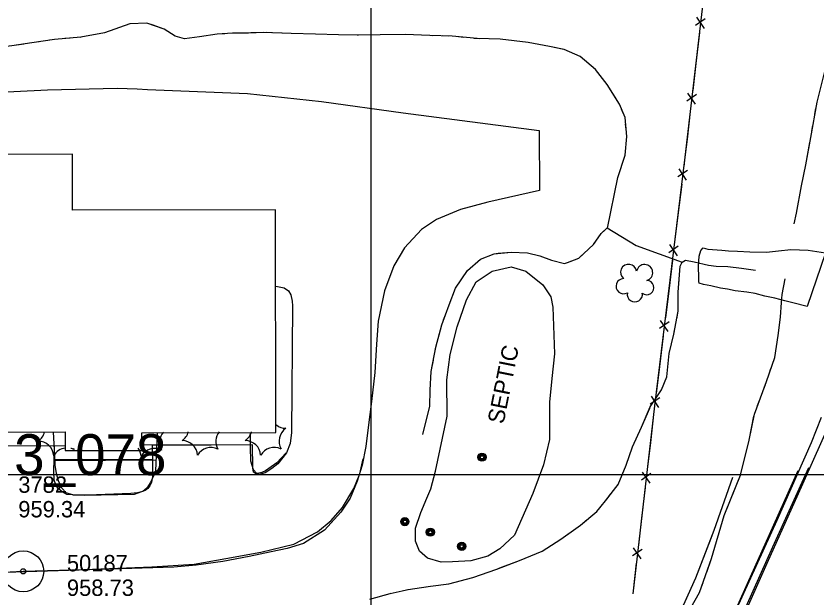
# Model space of a CAD drawing. Extents: x 353423 to 364002, y 127000 to 201942.
# Drawn here: x 360870 to 361162.9, y 133455.2 to 133668 of the extents above; entities that cross this region are included whole.
import ezdxf

# ---------------------------------------------------------------- set-up
doc = ezdxf.new("R2010")
doc.units = 0
for name, color, linetype in [('E_DTM_SlopeBottom', 7, 'Continuous'), ('E_DTM_SlopeTop', 7, 'Continuous'), ('E_FEN_Generic', 7, 'Continuous'), ('E_LAND_TreeLine', 7, 'Continuous'), ('E_MISCPROP', 7, 'Continuous'), ('E_RDWY_AsphConc', 7, 'Continuous'), ('E_RDWY_Gravel', 7, 'Continuous'), ('E_STRUCT_WingWall', 7, 'Continuous'), ('E_UTL_ETransformer', 7, 'Continuous'), ('E_WTR_FlowLine', 7, 'Continuous')]:
    doc.layers.add(name, color=color, linetype=linetype)

msp = doc.modelspace()

# ---------------------------------------------------------------- linework, layer by layer
at = {"layer": 'E_DTM_SlopeBottom'}
for p, q in [((361122.33, 133666.98), (361118.84, 133664.55)), ((361119.12, 133667.52), (361121.92, 133663.44)), ((361115.9, 133639.75), (361118.7, 133635.67)), ((361119.11, 133639.2), (361115.62, 133636.78)), ((361115.86, 133611.43), (361112.36, 133609.03)), ((361112.66, 133611.99), (361115.43, 133607.89)), ((361109.27, 133584.24), (361112.04, 133580.14)), ((361112.48, 133583.67), (361108.98, 133581.27)), ((361109.09, 133555.92), (361105.59, 133553.52)), ((361105.88, 133556.49), (361108.66, 133552.39)), ((361105.7, 133528.17), (361102.2, 133525.77)), ((361102.5, 133528.73), (361105.27, 133524.64)), ((361102.45, 133500.41), (361098.97, 133497.99)), ((361099.24, 133500.96), (361102.04, 133496.88)), ((361099.22, 133472.64), (361095.73, 133470.22)), ((361096.01, 133473.19), (361098.81, 133469.11))]:
    msp.add_line(p, q, dxfattribs=at)
for points in [[(361179.68, 134651.3), (361185.23, 134577.44), (361191.95, 134501.8), (361198.87, 134418.4), (361202.62, 134364.82), (361196.14, 134311.74), (361187.1, 134234.3), (361175.44, 134135.77), (361164.75, 134043.6), (361154.36, 133957), (361145.75, 133880.78), (361138.83, 133822.01), (361128.52, 133733.55), (361114.94, 133616.3), (361103.82, 133525.16), (361095.8, 133456.3)], [(361120.22, 133661.91), (361118.92, 133650.63)], [(361118.92, 133650.63), (361117.77, 133640.7)], [(361117.01, 133634.14), (361115.7, 133622.86)], [(361115.7, 133622.86), (361114.94, 133616.3), (361114.53, 133612.93)], [(361113.73, 133606.38), (361112.35, 133595.1)], [(361112.35, 133595.1), (361111.14, 133585.18)], [(361110.34, 133578.62), (361108.97, 133567.35)], [(361108.97, 133567.35), (361107.76, 133557.43)], [(361106.96, 133550.87), (361105.58, 133539.6)], [(361105.58, 133539.6), (361104.37, 133529.68)], [(361103.58, 133523.12), (361102.27, 133511.83)], [(361102.27, 133511.83), (361101.11, 133501.91)], [(361100.35, 133495.35), (361099.04, 133484.07)], [(361099.04, 133484.07), (361097.88, 133474.14)], [(361097.12, 133467.58), (361095.8, 133456.3)]]:
    msp.add_lwpolyline(points, dxfattribs=at)
at = {"layer": 'E_DTM_SlopeTop'}
for points in [[(361119.5, 133417.69), (361133.96, 133451.02), (361148.68, 133483.29), (361161.2, 133511.76), (361164.87, 133521.02)], [(361167.62, 133518.1), (361155.87, 133491.9), (361144.91, 133467.41), (361128.73, 133430.97), (361121.58, 133416.51)], [(361121.82, 133416.73), (361135.2, 133447.07), (361147.09, 133473.59), (361160.25, 133502.57)], [(361120.11, 133417.5), (361119.48, 133418.43), (361124.88, 133430.06), (361130.8, 133444.28), (361137.87, 133460.18), (361145.86, 133478.03), (361156.42, 133501.57)]]:
    msp.add_lwpolyline(points, dxfattribs=at)
at = {"layer": 'E_FEN_Generic'}
for centre, radius, start, end in [((361094.31, 133574.08), 2.97, 8.6794, 229.9133), ((361100.16, 133573.99), 2.97, 286.3302, 169.3035), ((361092.48, 133569.03), 2.78, 91.6503, 299.4233), ((361100.95, 133568.53), 2.61, 231.0355, 88.9681), ((361096.57, 133566.05), 2.78, 168.3273, 9.3384), ((360968.88, 133522.71), 5.72, 231.8105, 269.6163), ((360972.04, 133512.23), 5.72, 123.8513, 209.6162), ((360874.97, 133517.05), 5.72, 303.8513, 345.6452), ((360928.28, 133511.84), 5.72, 138.8608, 209.6162), ((360927.63, 133517.23), 5.72, 303.8513, 343.7721), ((360948.92, 133512.21), 5.72, 142.973, 209.6162), ((360950.74, 133517.25), 5.72, 303.8513, 344.1075), ((360878.12, 133506.57), 5.72, 3.8513, 89.6162), ((360930.78, 133506.75), 5.72, 3.8513, 89.6162), ((360953.89, 133506.77), 5.72, 3.8513, 89.6162), ((360888.77, 133504.06), 5.72, 96.5144, 149.6162), ((360888.77, 133504.06), 5.72, 63.8513, 76.7053), ((360896.27, 133512.03), 5.72, 204.7172, 209.6162), ((360910.13, 133506.38), 5.72, 3.8513, 35.3076), ((360920.78, 133503.87), 5.72, 63.8513, 149.6162), ((360941.42, 133504.24), 5.72, 63.8513, 149.6162), ((360964.54, 133504.26), 5.72, 63.8513, 149.6162)]:
    msp.add_arc(centre, radius, start, end, dxfattribs=at)
at = {"layer": 'E_LAND_TreeLine'}
for p, q in [((361000, 132500), (361000, 135000)), ((360000, 133500), (364000, 133500)), ((360000, 133500), (364000, 133500)), ((361000, 131000), (361000, 133500))]:
    msp.add_line(p, q, dxfattribs=at)
at = {"layer": 'E_MISCPROP'}
for points in [[(360812.44, 133637.51), (360881.62, 133640.94), (360907.12, 133641.53), (360914.37, 133641.35), (360918.2, 133641.03), (360954.78, 133639.66), (360981.85, 133636.63), (361011.72, 133632.55), (361061.51, 133626.04), (361061.71, 133604.11), (361042.77, 133599.84), (361032.72, 133597.15), (361023.94, 133593.43), (361018.51, 133589.79), (361012.22, 133583.09), (361008.35, 133576.52), (361004.93, 133567.33), (361002.59, 133556.22), (361001.98, 133547.83), (361001.35, 133537.38), (361000.18, 133526.83), (360999.12, 133518.26), (360998.12, 133510.26), (360996.79, 133503.46), (360994.99, 133497.67), (360992.35, 133491.39), (360988.98, 133486.3), (360982.91, 133479.65), (360975.34, 133474.8), (360969.35, 133472.91), (360963.46, 133471.68), (360955.36, 133470.05), (360945.79, 133468.21), (360935.96, 133466.88), (360927.8, 133466.17), (360900.86, 133465.24), (360850.63, 133463.65)], [(361159.63, 133561.57), (361154.41, 133562.95), (361151.51, 133563.72), (361147.88, 133564.59), (361144.16, 133565.38), (361140.62, 133566.34), (361137.56, 133566.88), (361133.35, 133567.39), (361130.46, 133567.9), (361127.89, 133568.33), (361124.35, 133569.13), (361121.74, 133569.61), (361120.09, 133570.08), (361119.95, 133570.69), (361120.03, 133572.26), (361119.84, 133576.25), (361120.16, 133579.99), (361120.69, 133582.14), (361121.63, 133583.11), (361123.26, 133582.62), (361128.43, 133582.26), (361130.91, 133582.01), (361134.15, 133581.8), (361138.62, 133581.56), (361144.72, 133581.47), (361149.18, 133582.02), (361153.74, 133582.42), (361160.04, 133582.27), (361166.33, 133581.22)], [(361166.33, 133581.22), (361159.63, 133561.57)], [(360965.07, 133569.03), (360965.17, 133569.03), (360968.16, 133568.43), (360969.85, 133567.33), (360970.67, 133565.84), (360971.12, 133563.59), (360971.24, 133561.86), (360970.9, 133515.48), (360970.36, 133511.38), (360969.11, 133507.98), (360965.9, 133503.96), (360963.7, 133502.21), (360961.23, 133500.69), (360959.02, 133500.08), (360958.04, 133500.5), (360956.92, 133501.81), (360956, 133504.99), (360955.84, 133510.03), (360955.85, 133515.37)], [(360921.76, 133515.31), (360921.11, 133501.38), (360920.56, 133499.99), (360919.12, 133496.99), (360917.99, 133495.1), (360916.44, 133493.88), (360914.46, 133493.38), (360912.03, 133493.07), (360899.48, 133492.67), (360894.01, 133492.54), (360891.11, 133492.49), (360888.44, 133493.37), (360886.83, 133495.03), (360885.54, 133497.77), (360884.85, 133500.42), (360884.43, 133503.51), (360884.27, 133506.91), (360883.77, 133515.62)], [(360968.99, 133508.05), (360965.57, 133504.32), (360961.4, 133501.37), (360960.01, 133500.83), (360958.4, 133500.4), (360957.66, 133500.41), (360956.93, 133500.93), (360956.69, 133502.51), (360956.67, 133510.87), (360941.52, 133510.76), (360919.91, 133510.82), (360919.97, 133505.53), (360920.04, 133499.24), (360919.66, 133497.27), (360919.08, 133495.92), (360918.31, 133494.92), (360917.29, 133494.15), (360913.31, 133492.77), (360895.24, 133492.34), (360888.65, 133492.71), (360886.91, 133493.71), (360885.41, 133495.05), (360884.7, 133496), (360884.05, 133497.95), (360883.87, 133501.29), (360884.02, 133505.55), (360884.09, 133510.5), (360865.27, 133510.47)], [(360884.09, 133510.5), (360888.11, 133510.63)], [(360919.91, 133510.82), (360915.65, 133510.95)], [(360843.84, 133463.21), (360872.67, 133464.59), (360894.9, 133465.3), (360919.74, 133466.21), (360935.28, 133467.27), (360946.85, 133469.23), (360959.61, 133471.6), (360971.71, 133474.53), (360980.4, 133479.04), (360985.42, 133483.16), (360989.57, 133487.92), (360993.71, 133494.97), (360995.93, 133500.26), (360997.15, 133505.79)], [(360884.02, 133505.55), (360899.46, 133505.57), (360919.97, 133505.53)], [(360884.35, 133505.13), (360921.3, 133505.4)]]:
    msp.add_lwpolyline(points, dxfattribs=at)
at = {"layer": 'E_RDWY_AsphConc'}
for radius in [7.5, 0.96]:
    msp.add_circle((360872.67, 133464.59), radius, dxfattribs=at)
at = {"layer": 'E_STRUCT_WingWall'}
for points in [[(361220.57, 133920.22), (361215.85, 133895.19), (361210.94, 133879.81), (361207.56, 133864.06), (361204.58, 133849.71), (361202.34, 133834.68), (361198.6, 133814.41), (361195.54, 133797.31), (361191.04, 133778), (361186.95, 133756.93), (361182.97, 133736.02), (361180.01, 133723.45), (361175.31, 133703.21), (361172.24, 133684), (361170.06, 133669.72), (361167.22, 133652.52), (361163.18, 133636.46), (361160.83, 133623.55), (361159.03, 133613.44), (361157.47, 133605.81), (361155.61, 133595.81), (361154.77, 133591.88)], [(361086.53, 133590.33), (361090.35, 133608.84), (361092.99, 133617.05), (361093.63, 133623.88), (361093, 133630.83), (361090.95, 133635.73), (361086.45, 133642.93), (361082.19, 133648.41), (361076.62, 133653.18), (361070.65, 133655.7), (361065.29, 133656.87), (361057.56, 133658.29), (361047.29, 133659.5), (361038.84, 133659.7), (361029.68, 133660.57), (361021.52, 133660.8), (361012.45, 133661.21), (361003.29, 133661.08), (360995.42, 133660.95), (360988.06, 133661.1), (360979.71, 133661.38), (360970.78, 133661.63), (360960.56, 133661.95), (360956.17, 133661.8), (360955.19, 133661.76), (360949.35, 133661.66), (360943.66, 133661.3), (360937.17, 133660.39), (360931.72, 133659.69), (360928.35, 133660.57), (360924.22, 133663.21), (360917.92, 133665.43), (360911.73, 133665.13), (360902.47, 133661.86), (360893.81, 133660.19), (360884.14, 133659.4), (360875.84, 133658.12), (360868.51, 133657.1)], [(360920.27, 133664.6), (360917.92, 133665.43), (360911.73, 133665.13), (360902.47, 133661.86), (360893.81, 133660.19), (360893.61, 133660.17)], [(360946.54, 133661.48), (360943.66, 133661.3), (360937.17, 133660.39), (360931.72, 133659.69), (360928.35, 133660.57), (360924.22, 133663.21), (360920.27, 133664.6)], [(360952.23, 133661.71), (360950.33, 133661.67)], [(360957.93, 133661.86), (360956.17, 133661.8), (360956.03, 133661.8)], [(360963.63, 133661.85), (360961.73, 133661.92)], [(360994.97, 133660.96), (360988.06, 133661.1), (360979.71, 133661.38), (360970.78, 133661.63), (360967.42, 133661.73)], [(361022.51, 133660.77), (361021.52, 133660.8), (361012.45, 133661.21), (361003.29, 133661.08), (360995.42, 133660.95), (360994.97, 133660.96)], [(361028.21, 133660.61), (361026.31, 133660.67)], [(361033.89, 133660.17), (361032, 133660.35)], [(360872.88, 133657.71), (360868.51, 133657.1), (360859.64, 133655.95), (360851.3, 133655.3), (360845.52, 133654.95)], [(360878.51, 133658.53), (360876.64, 133658.24)], [(360884.15, 133659.4), (360884.14, 133659.4), (360882.27, 133659.11)], [(360889.82, 133659.87), (360887.93, 133659.71)], [(361039.57, 133659.68), (361038.84, 133659.7), (361037.67, 133659.81)], [(361070.58, 133655.71), (361065.29, 133656.87), (361057.56, 133658.29), (361047.29, 133659.5), (361043.37, 133659.6)], [(361090.01, 133637.23), (361086.45, 133642.93), (361082.19, 133648.41), (361076.62, 133653.18), (361070.65, 133655.7), (361070.58, 133655.71)], [(361092.47, 133632.1), (361091.73, 133633.85)], [(361162.74, 133634.06), (361162.37, 133632)], [(361093.39, 133626.53), (361093.22, 133628.42)], [(361161.62, 133627.88), (361161.24, 133625.82)], [(361093.35, 133620.85), (361093.53, 133622.74)], [(361160.5, 133621.7), (361159.03, 133613.44), (361157.47, 133605.81), (361155.61, 133595.81), (361154.77, 133591.88)], [(361086.53, 133590.33), (361090.35, 133608.84), (361092.99, 133617.05), (361092.99, 133617.07)], [(361018.97, 133514.69), (361021.54, 133525.06), (361021.68, 133530.9), (361022.08, 133537.73), (361023.78, 133546.65), (361025.91, 133554.87), (361028.55, 133562.25), (361030.93, 133568.33), (361035.29, 133574.75), (361040.05, 133578.94), (361045.14, 133580.93), (361051.3, 133581.53), (361057.25, 133581.24), (361061.86, 133580.1), (361066.11, 133578.61), (361070.83, 133577.3), (361071.87, 133577.66), (361076.08, 133579.31), (361081.46, 133584.29), (361084.24, 133588.36), (361086.47, 133590.37), (361097.04, 133583.92), (361113.85, 133577.84)], [(361084.18, 133588.27), (361084.24, 133588.36), (361085.58, 133589.56)], [(361088.7, 133589.01), (361097.04, 133583.92), (361113.85, 133577.84)], [(361080.79, 133583.68), (361081.46, 133584.29), (361082.03, 133585.12)], [(361028.5, 133562.12), (361028.55, 133562.25), (361030.93, 133568.33), (361035.29, 133574.75), (361040.05, 133578.94), (361045.14, 133580.93), (361046.55, 133581.07)], [(361046.55, 133581.07), (361051.3, 133581.53), (361057.25, 133581.24), (361061.86, 133580.1), (361066.11, 133578.61), (361070.83, 133577.3), (361071.87, 133577.66), (361073.21, 133578.18)], [(361076.6, 133579.79), (361078, 133581.08)], [(360999.62, 133454.43), (361007.03, 133456.52), (361013.58, 133457.99), (361021.76, 133459.16), (361028.52, 133460.06), (361037.26, 133462.33), (361046.09, 133465.43), (361054.31, 133468.56), (361062.64, 133472.01), (361069.45, 133476.39), (361076.73, 133481.55), (361082.7, 133486.48), (361085.83, 133490.43), (361090.53, 133496.4), (361093.35, 133503.5), (361095.73, 133510.2), (361099, 133517.34), (361102.25, 133524.83), (361106.4, 133531.04), (361108.34, 133535.78), (361109.12, 133544.38), (361110.81, 133551.45), (361112.48, 133559.94), (361112.42, 133566.81), (361113.17, 133576.38), (361113.85, 133577.84), (361115.07, 133578.62), (361118.26, 133577.97), (361123.53, 133576.71), (361126.39, 133576.4), (361130.64, 133576.3), (361135.6, 133575.61), (361140.77, 133574.89)], [(361113.13, 133575.91), (361113.17, 133576.38), (361113.85, 133577.84), (361115.07, 133578.62), (361118.26, 133577.97), (361123.53, 133576.71), (361126.39, 133576.4), (361130.64, 133576.3), (361135.6, 133575.61), (361140.77, 133574.89)], [(361112.64, 133569.61), (361112.81, 133571.71)], [(361112.87, 133443.92), (361120.29, 133456.79), (361124.7, 133469.25), (361129.24, 133485.08), (361135.24, 133499.8), (361138.45, 133512.62), (361140.33, 133522.16), (361144.81, 133534.16), (361147.82, 133542.93), (361148.99, 133550.91), (361149.91, 133557.69), (361150.25, 133563.09), (361150.54, 133565.97), (361151.67, 133571.71)], [(361147.75, 133542.74), (361147.82, 133542.93), (361148.99, 133550.91), (361149.91, 133557.69), (361150.25, 133563.09), (361150.54, 133565.97), (361151.67, 133571.71)], [(361112.45, 133563.3), (361112.44, 133565.4)], [(361026.57, 133556.73), (361027.22, 133558.53)], [(361111.91, 133557.03), (361112.31, 133559.1)], [(361024.97, 133551.25), (361025.45, 133553.09)], [(361102.02, 133524.3), (361102.25, 133524.83), (361106.4, 133531.04), (361108.34, 133535.78), (361109.12, 133544.38), (361110.81, 133551.45), (361111.09, 133552.9)], [(361023.6, 133545.7), (361023.78, 133546.65), (361024.02, 133547.56)], [(361018.97, 133514.69), (361021.54, 133525.06), (361021.68, 133530.9), (361022.08, 133537.73), (361022.88, 133541.95)], [(361145.74, 133536.89), (361146.41, 133538.84)], [(361143.66, 133531.07), (361144.38, 133533)], [(361141.49, 133525.28), (361142.22, 133527.21)], [(361090.3, 133496.11), (361090.53, 133496.4), (361093.35, 133503.5), (361095.73, 133510.2), (361099, 133517.34), (361102.02, 133524.3)], [(361132.33, 133492.67), (361135.24, 133499.8), (361138.45, 133512.62), (361140.18, 133521.39)], [(360852.34, 133408.23), (360889.29, 133408.1), (360913.8, 133407.66), (360952.18, 133407.71), (360987.67, 133408.01), (361024.86, 133408.99), (361051.81, 133410.46), (361069.89, 133411.78), (361081.77, 133414.14), (361090.27, 133418.23), (361099.92, 133425.68), (361106.35, 133434.82), (361111.62, 133445.99), (361118.94, 133462.18), (361125.65, 133479.71), (361132.51, 133499.11)], [(361124.51, 133476.75), (361125.65, 133479.71), (361132.51, 133499.11)], [(361086.4, 133491.14), (361087.7, 133492.8)], [(361122.96, 133464.33), (361124.7, 133469.25), (361129.24, 133485.08), (361132.33, 133492.67)], [(361082.42, 133486.24), (361082.7, 133486.48), (361083.78, 133487.84)], [(361077.54, 133482.22), (361079.17, 133483.56)], [(361047.15, 133465.84), (361054.31, 133468.56), (361062.64, 133472.01), (361069.45, 133476.39), (361074.15, 133479.72)], [(361113.42, 133449.97), (361118.94, 133462.18), (361124.51, 133476.75)], [(361017.61, 133458.56), (361021.76, 133459.16), (361028.52, 133460.06), (361037.26, 133462.33), (361046.09, 133465.43), (361047.15, 133465.84)], [(361011.38, 133457.49), (361013.44, 133457.96)], [(361120.89, 133458.5), (361121.58, 133460.44)], [(361005.24, 133456.01), (361007.03, 133456.52), (361007.27, 133456.57)]]:
    msp.add_lwpolyline(points, dxfattribs=at)
at = {"layer": 'E_UTL_ETransformer'}
msp.add_lwpolyline([(361067.12, 133544.31), (361066.19, 133535.21), (361065.36, 133526.55), (361065.39, 133512.88), (361063.2, 133503.61), (361059.27, 133493.14), (361052.54, 133477.89), (361047.15, 133472.77), (361042.77, 133470.15), (361036.56, 133468.39), (361029.87, 133468.03), (361025.68, 133467.95), (361020.65, 133469.46), (361017.8, 133471.96), (361016.29, 133475.59), (361016.25, 133480.45), (361018.27, 133486.17), (361020.45, 133491.37), (361021.89, 133494.82), (361023.66, 133501.32), (361027.82, 133521.4), (361027.79, 133534.73), (361028.94, 133544.05), (361031.52, 133554.18), (361034.99, 133564.09), (361038.49, 133570.68), (361044.33, 133574.56), (361051.27, 133576.14), (361056.72, 133574.48), (361062.85, 133569.51), (361065.85, 133565.17), (361066.57, 133561.36), (361067.12, 133544.31)], dxfattribs=at)
for centre, radius in [((361040.61, 133506.39), 1.5), ((361040.61, 133506.39), 1.22), ((361040.63, 133506.39), 0.968), ((361040.63, 133506.36), 0.605), ((361012.37, 133482.76), 1.5), ((361012.37, 133482.77), 1.22), ((361012.38, 133482.76), 0.968), ((361012.39, 133482.73), 0.605), ((361021.71, 133478.95), 1.5), ((361021.71, 133478.96), 1.22), ((361021.73, 133478.95), 0.968), ((361021.74, 133478.93), 0.605), ((361033.22, 133473.77), 1.5), ((361033.22, 133473.77), 1.22), ((361033.23, 133473.76), 0.968), ((361033.24, 133473.74), 0.605)]:
    msp.add_circle(centre, radius, dxfattribs=at)
at = {"layer": 'E_WTR_FlowLine'}
msp.add_lwpolyline([(360863.46, 133597.07), (360700.12, 133596.78), (360700.19, 133556.35), (360693.84, 133556.34), (360693.92, 133508.91), (360741.25, 133508.99), (360741.24, 133515.59), (360813.13, 133515.72), (360813.14, 133508.51), (360841.16, 133508.56), (360841.15, 133515.54), (360888.01, 133515.63), (360888.02, 133508.81), (360916.15, 133508.86), (360916.14, 133515.3), (360965.17, 133515.39), (360965.02, 133596.97), (360890.74, 133596.83), (360890.7, 133617.34), (360863.43, 133617.29)], close=True, dxfattribs=at)

# ---------------------------------------------------------------- texts
at = {"layer": 'E_RDWY_AsphConc'}
for s, p in [('3782', (360870.87, 133493.35)), ('959.34', (360870.87, 133484.35)), ('50187', (360888.67, 133464.59)), ('958.73', (360888.67, 133455.59))]:
    msp.add_text(s, height=6, dxfattribs=at).set_placement(p)
at = {"layer": 'E_RDWY_Gravel'}
msp.add_text('3_078', height=15, dxfattribs=at).set_placement((360869.34, 133499.82))
at = {"layer": 'E_UTL_ETransformer'}
msp.add_text('SEPTIC', height=6, rotation=78.7011, dxfattribs=at).set_placement((361048.5, 133518.31))

doc.saveas('drawing.dxf')
